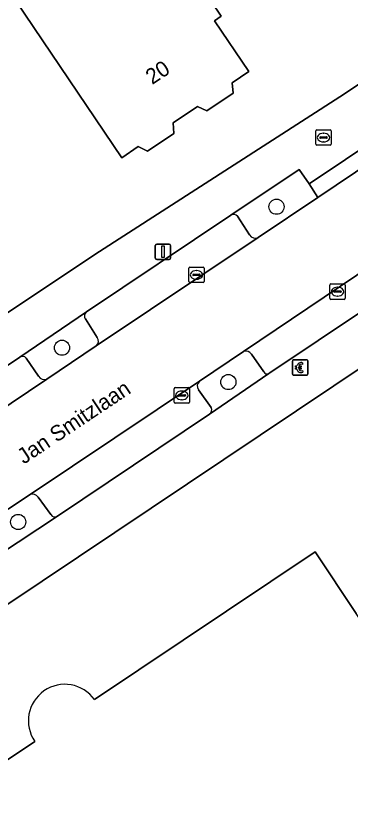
# Model space of a CAD drawing. Extents: x 161347 to 161881, y 382161 to 382804.
# Drawn here: x 161462.2 to 161483.7, y 382505 to 382556 of the extents above; entities that cross this region are included whole.
import ezdxf

# ---------------------------------------------------------------- set-up
doc = ezdxf.new("R2010")
doc.units = 0
for name, color, linetype in [('IMGEO_Betaalautomaat', 7, 'Continuous'), ('IMGEO_Boom', 7, 'Continuous'), ('IMGEO_Erf', 7, 'Continuous'), ('IMGEO_Groenvoorziening', 7, 'Continuous'), ('IMGEO_Kolk', 7, 'Continuous'), ('IMGEO_Lichtmast', 7, 'Continuous'), ('IMGEO_Openbare_ruimte_label', 7, 'Continuous'), ('IMGEO_Pand', 7, 'Continuous'), ('IMGEO_Pand_nummerreeks', 7, 'Continuous'), ('IMGEO_Parkeervlak_open', 7, 'Continuous'), ('IMGEO_Rijbaan_lokaal_open', 7, 'Continuous'), ('IMGEO_Rioolput', 7, 'Continuous'), ('IMGEO_Voetpad_open', 7, 'Continuous')]:
    doc.layers.add(name, color=color, linetype=linetype)

msp = doc.modelspace()

# ---------------------------------------------------------------- linework, layer by layer
at = {"layer": 'IMGEO_Betaalautomaat'}
for p, q in [((161479.993, 382532.914), (161479.993, 382533.755)), ((161479.993, 382533.755), (161479.993, 382532.914)), ((161480.068, 382533.838), (161480.909, 382533.838)), ((161480.909, 382533.838), (161480.068, 382533.838)), ((161480.655, 382533.643), (161480.638, 382533.543)), ((161480.992, 382533.764), (161480.992, 382532.923)), ((161480.992, 382532.923), (161480.992, 382533.764)), ((161480.276, 382533.302), (161480.276, 382533.37)), ((161480.397, 382533.37), (161480.397, 382533.302)), ((161480.642, 382533.137), (161480.664, 382533.05)), ((161480.918, 382532.839), (161480.077, 382532.839)), ((161480.077, 382532.839), (161480.918, 382532.839))]:
    msp.add_line(p, q, dxfattribs=at)
for points in [[(161480.276, 382533.37), (161480.207, 382533.37), (161480.207, 382533.439), (161480.286, 382533.439)], [(161480.281, 382533.233), (161480.207, 382533.233), (161480.207, 382533.302), (161480.276, 382533.302)], [(161480.408, 382533.439), (161480.555, 382533.439), (161480.555, 382533.37), (161480.397, 382533.37)], [(161480.397, 382533.302), (161480.555, 382533.302), (161480.555, 382533.233), (161480.411, 382533.233)]]:
    msp.add_lwpolyline(points, dxfattribs=at)
for centre, radius, start, end in [((161480.071, 382533.761), 0.0779, 92.4484, 184.2845), ((161480.071, 382533.761), 0.0779, 92.4484, 184.2845), ((161480.569, 382533.363), 0.293, 73.014, 165.0139), ((161480.575, 382533.376), 0.179, 69.3236, 159.5683), ((161480.915, 382533.761), 0.0779, 2.4484, 94.2845), ((161480.915, 382533.761), 0.0779, 2.4484, 94.2845), ((161480.542, 382533.288), 0.267, 191.8096, 297.0389), ((161480.575, 382533.303), 0.179, 202.7625, 291.8693), ((161480.071, 382532.917), 0.0779, 182.4484, 274.2845), ((161480.071, 382532.917), 0.0779, 182.4484, 274.2845), ((161480.915, 382532.917), 0.0779, 272.4484, 4.2845), ((161480.915, 382532.917), 0.0779, 272.4484, 4.2845)]:
    msp.add_arc(centre, radius, start, end, dxfattribs=at)
at = {"layer": 'IMGEO_Boom'}
for centre in [(161478.973, 382543.699), (161465.131, 382534.614), (161475.865, 382532.403), (161462.303, 382523.389)]:
    msp.add_circle(centre, 0.489, dxfattribs=at)
at = {"layer": 'IMGEO_Erf'}
msp.add_lwpolyline([(161428.735, 382591.734), (161428.36, 382584.865), (161428.803, 382579.556), (161430.088, 382568.58), (161430.881, 382563.561), (161434.555, 382551.436), (161439.58, 382538.533), (161443.443, 382529.747), (161448.144, 382527.905), (161467.26, 382540.62), (161483.051, 382550.779), (161500.558, 382562.342), (161504.018, 382564.655), (161506.699, 382576.294), (161505.762, 382577.804), (161500, 382587.3), (161487.262, 382608.293)], dxfattribs=at)
msp.add_lwpolyline([(161467.189, 382565.94), (161466.532, 382566.914), (161470.367, 382569.502), (161473.65, 382564.654), (161470.407, 382562.457), (161472.555, 382559.27), (161472.99, 382559.563), (161475.411, 382555.974), (161474.974, 382555.682), (161477.18, 382552.411), (161476.114, 382551.689), (161476.165, 382551.018), (161474.478, 382549.871), (161473.864, 382550.165), (161472.294, 382549.101), (161472.347, 382548.423), (161470.657, 382547.282), (161470.053, 382547.583), (161468.983, 382546.858), (161462.164, 382556.962), (161466.117, 382559.63), (161463.526, 382563.468)], close=True, dxfattribs=at)
at = {"layer": 'IMGEO_Groenvoorziening'}
for points in [[(161554.214, 382500), (161542.448, 382519.098), (161537.314, 382527.427), (161535.608, 382530.194), (161524.1, 382548.864), (161512.013, 382551.566), (161508.958, 382549.917), (161509.001, 382549.792), (161500, 382543.743), (161497.103, 382541.796), (161494.481, 382540.047), (161489.707, 382536.855), (161435.571, 382500.672)], [(161481.635, 382544.301), (161481.089, 382545.167), (161480.434, 382546.1), (161476.027, 382543.146)], [(161477.789, 382541.723), (161481.635, 382544.301)], [(161476.458, 382543.08), (161477.233, 382541.885)], [(161466.711, 382536.917), (161462.406, 382534.007)], [(161467.399, 382535.277), (161466.648, 382536.471)], [(161464.155, 382532.599), (161467.346, 382534.737)], [(161476.85, 382534.371), (161474.005, 382532.462)], [(161478.146, 382533.056), (161477.358, 382534.206)], [(161462.823, 382533.949), (161463.614, 382532.78)], [(161474.657, 382530.335), (161478.472, 382532.953)], [(161473.949, 382531.907), (161474.756, 382530.757)], [(161463.075, 382525.162), (161460.256, 382523.321)], [(161464.409, 382523.863), (161463.599, 382524.986)], [(161461.02, 382521.25), (161464.849, 382523.764)], [(161467.229, 382511.942), (161481.471, 382521.459), (161484.102, 382517.494)], [(161449.506, 382500), (161463.38, 382509.249)]]:
    msp.add_lwpolyline(points, dxfattribs=at)
for centre, radius, start, end in [((161476.202, 382542.85), 0.344, 41.9898, 120.5978), ((161477.603, 382542.12), 0.439, 212.4301, 295.0811), ((161466.902, 382536.663), 0.318, 126.9067, 217.013), ((161467.08, 382535.036), 0.4, 311.6625, 37.1265), ((161462.58, 382533.73), 0.327, 42.0318, 122.1314), ((161477.005, 382533.983), 0.417, 32.2385, 111.7736), ((161478.366, 382533.186), 0.256, 210.5873, 294.3448), ((161463.988, 382533), 0.434, 210.4174, 292.5857), ((161474.258, 382532.156), 0.397, 129.5716, 218.905), ((161474.467, 382530.602), 0.328, 305.4324, 28.1623), ((161463.225, 382524.741), 0.447, 33.2495, 109.6183), ((161464.679, 382524.036), 0.321, 212.6332, 302.0061), ((161465.314, 382510.581), 2.349, 35.4002, 214.5578)]:
    msp.add_arc(centre, radius, start, end, dxfattribs=at)
at = {"layer": 'IMGEO_Kolk'}
for p, q in [((161473.305, 382538.882), (161473.305, 382539.734)), ((161473.38, 382539.808), (161474.232, 382539.808)), ((161473.793, 382539.588), (161473.818, 382539.588)), ((161474.306, 382539.734), (161474.306, 382538.882)), ((161473.564, 382539.302), (161473.564, 382539.314)), ((161474.002, 382539.265), (161473.604, 382539.265)), ((161473.607, 382539.351), (161474.005, 382539.351)), ((161474.048, 382539.314), (161474.048, 382539.302)), ((161474.232, 382538.808), (161473.38, 382538.808)), ((161473.816, 382539.028), (161473.791, 382539.028)), ((161482.41, 382537.8), (161482.41, 382538.652)), ((161482.485, 382538.726), (161483.337, 382538.726)), ((161483.411, 382538.652), (161483.411, 382537.8)), ((161482.669, 382538.22), (161482.669, 382538.232)), ((161483.107, 382538.183), (161482.709, 382538.183)), ((161482.712, 382538.269), (161483.11, 382538.269)), ((161482.898, 382538.506), (161482.923, 382538.506)), ((161483.153, 382538.232), (161483.153, 382538.22)), ((161483.337, 382537.726), (161482.485, 382537.726)), ((161482.921, 382537.946), (161482.896, 382537.946)), ((161472.365, 382531.116), (161472.365, 382531.968)), ((161472.44, 382532.042), (161473.292, 382532.042)), ((161473.366, 382531.968), (161473.366, 382531.116)), ((161472.624, 382531.536), (161472.624, 382531.548)), ((161473.062, 382531.499), (161472.664, 382531.499)), ((161472.667, 382531.585), (161473.065, 382531.585)), ((161472.853, 382531.822), (161472.878, 382531.822)), ((161473.108, 382531.548), (161473.108, 382531.536)), ((161473.292, 382531.042), (161472.44, 382531.042)), ((161472.876, 382531.262), (161472.851, 382531.262))]:
    msp.add_line(p, q, dxfattribs=at)
for points in [[(161473.305, 382538.882), (161473.305, 382539.734)], [(161473.38, 382539.808), (161474.232, 382539.808)], [(161474.306, 382539.734), (161474.306, 382538.882)], [(161474.232, 382538.808), (161473.38, 382538.808)], [(161482.41, 382537.8), (161482.41, 382538.652)], [(161482.485, 382538.726), (161483.337, 382538.726)], [(161483.411, 382538.652), (161483.411, 382537.8)], [(161483.337, 382537.726), (161482.485, 382537.726)], [(161472.365, 382531.116), (161472.365, 382531.968)], [(161472.44, 382532.042), (161473.292, 382532.042)], [(161473.366, 382531.968), (161473.366, 382531.116)], [(161473.292, 382531.042), (161472.44, 382531.042)]]:
    msp.add_lwpolyline(points, dxfattribs=at)
for centre, radius, start, end in [((161473.382, 382539.732), 0.0765, 91.552, 178.448), ((161473.382, 382539.732), 0.0765, 91.552, 178.448), ((161474.23, 382539.732), 0.0765, 1.552, 88.448), ((161474.23, 382539.732), 0.0765, 1.552, 88.448), ((161473.604, 382539.311), 0.0403, 85.8775, 175.7526), ((161473.601, 382539.301), 0.0366, 178.938, 274.7102), ((161474.005, 382539.308), 0.043, 264.8664, 352.4533), ((161474.009, 382539.313), 0.0386, 1.7309, 96.639), ((161473.382, 382538.884), 0.0765, 181.552, 268.448), ((161473.382, 382538.884), 0.0765, 181.552, 268.448), ((161474.23, 382538.884), 0.0765, 271.552, 358.448), ((161474.23, 382538.884), 0.0765, 271.552, 358.448), ((161482.487, 382538.65), 0.0765, 91.552, 178.448), ((161482.487, 382538.65), 0.0765, 91.552, 178.448), ((161483.335, 382538.65), 0.0765, 1.552, 88.448), ((161483.335, 382538.65), 0.0765, 1.552, 88.448), ((161482.709, 382538.229), 0.0403, 85.8775, 175.7526), ((161482.706, 382538.219), 0.0366, 178.938, 274.7102), ((161483.11, 382538.226), 0.043, 264.8664, 352.4533), ((161483.114, 382538.231), 0.0386, 1.7309, 96.639), ((161482.487, 382537.802), 0.0765, 181.552, 268.448), ((161482.487, 382537.802), 0.0765, 181.552, 268.448), ((161483.335, 382537.802), 0.0765, 271.552, 358.448), ((161483.335, 382537.802), 0.0765, 271.552, 358.448), ((161472.442, 382531.966), 0.0765, 91.552, 178.448), ((161472.442, 382531.966), 0.0765, 91.552, 178.448), ((161473.29, 382531.966), 0.0765, 1.552, 88.448), ((161473.29, 382531.966), 0.0765, 1.552, 88.448), ((161472.664, 382531.545), 0.0403, 85.8775, 175.7526), ((161472.661, 382531.535), 0.0366, 178.938, 274.7102), ((161473.065, 382531.542), 0.043, 264.8664, 352.4533), ((161473.069, 382531.547), 0.0386, 1.7309, 96.639), ((161472.442, 382531.118), 0.0765, 181.552, 268.448), ((161472.442, 382531.118), 0.0765, 181.552, 268.448), ((161473.29, 382531.118), 0.0765, 271.552, 358.448), ((161473.29, 382531.118), 0.0765, 271.552, 358.448)]:
    msp.add_arc(centre, radius, start, end, dxfattribs=at)
for centre, major_axis, ratio, start_param, end_param in [((161473.792, 382539.308), (-0.387, 0.002), 0.722429, 4.712389, 7.853982), ((161473.817, 382539.308), (-0.39, 0.002), 0.717154, 1.570796, 4.712389), ((161482.897, 382538.226), (-0.387, 0.002), 0.722429, 4.712389, 7.853982), ((161482.922, 382538.226), (-0.39, 0.002), 0.717154, 1.570796, 4.712389), ((161472.852, 382531.542), (-0.387, 0.002), 0.722429, 4.712389, 7.853982), ((161472.877, 382531.542), (-0.39, 0.002), 0.717154, 1.570796, 4.712389)]:
    msp.add_ellipse(centre, major_axis=major_axis, ratio=ratio, start_param=start_param, end_param=end_param, dxfattribs=at)
at = {"layer": 'IMGEO_Lichtmast'}
for p, q in [((161471.152, 382540.394), (161471.152, 382541.194)), ((161471.152, 382541.194), (161471.152, 382540.394)), ((161471.252, 382541.294), (161472.042, 382541.294)), ((161472.042, 382541.294), (161471.252, 382541.294)), ((161472.142, 382541.194), (161472.142, 382540.394)), ((161472.142, 382540.394), (161472.142, 382541.194)), ((161472.042, 382540.294), (161471.252, 382540.294)), ((161471.252, 382540.294), (161472.042, 382540.294))]:
    msp.add_line(p, q, dxfattribs=at)
msp.add_lwpolyline([(161471.572, 382541.169), (161471.722, 382541.169), (161471.722, 382540.419), (161471.572, 382540.419), (161471.572, 382541.169)], dxfattribs=at)
for centre, start, end in [((161471.252, 382541.194), 90, 180), ((161471.252, 382541.194), 90, 180), ((161472.042, 382541.194), 0, 90), ((161472.042, 382541.194), 360, 90), ((161471.252, 382540.394), 180, 270), ((161471.252, 382540.394), 180, 270), ((161472.042, 382540.394), 270, 0), ((161472.042, 382540.394), 270, 0)]:
    msp.add_arc(centre, 0.1, start, end, dxfattribs=at)
at = {"layer": 'IMGEO_Pand'}
msp.add_lwpolyline([(161472.99, 382559.563), (161472.555, 382559.27), (161470.407, 382562.457), (161473.65, 382564.654), (161470.367, 382569.502), (161466.532, 382566.914), (161467.189, 382565.94), (161463.526, 382563.468), (161466.117, 382559.63), (161462.164, 382556.962), (161468.983, 382546.858), (161470.053, 382547.583), (161470.657, 382547.282), (161472.347, 382548.423), (161472.294, 382549.101), (161473.864, 382550.165), (161474.478, 382549.871), (161476.165, 382551.018), (161476.114, 382551.689), (161477.18, 382552.411), (161474.974, 382555.682), (161475.411, 382555.974)], close=True, dxfattribs=at)
for points in [[(161490.393, 382508.028), (161484.102, 382517.494), (161481.471, 382521.459), (161467.229, 382511.942)], [(161463.38, 382509.249), (161449.506, 382500), (161449.044, 382499.691), (161455.008, 382490.746), (161457.968, 382486.306), (161472.197, 382495.844), (161475.671, 382498.172), (161478.402, 382500), (161490.393, 382508.028)]]:
    msp.add_lwpolyline(points, dxfattribs=at)
msp.add_arc((161465.314, 382510.581), 2.349, 35.4002, 214.5578, dxfattribs=at)
at = {"layer": 'IMGEO_Parkeervlak_open'}
for points in [[(161476.027, 382543.146), (161466.711, 382536.917)], [(161477.233, 382541.885), (161476.458, 382543.08)], [(161467.346, 382534.737), (161477.789, 382541.723)], [(161487.246, 382541.366), (161476.85, 382534.371)], [(161478.472, 382532.953), (161478.545, 382533.003), (161487.828, 382539.193)], [(161466.648, 382536.471), (161467.399, 382535.277)], [(161462.406, 382534.007), (161453.11, 382527.763)], [(161477.358, 382534.206), (161478.146, 382533.056)], [(161463.614, 382532.78), (161462.823, 382533.949)], [(161453.743, 382525.614), (161464.155, 382532.599)], [(161474.005, 382532.462), (161463.075, 382525.162)], [(161474.756, 382530.757), (161473.949, 382531.907)], [(161464.849, 382523.764), (161474.657, 382530.335)], [(161463.599, 382524.986), (161464.409, 382523.863)]]:
    msp.add_lwpolyline(points, dxfattribs=at)
for centre, radius, start, end in [((161476.202, 382542.85), 0.344, 41.9898, 120.5978), ((161477.603, 382542.12), 0.439, 212.4301, 295.0811), ((161466.902, 382536.663), 0.318, 126.9067, 217.013), ((161467.08, 382535.036), 0.4, 311.6625, 37.1265), ((161462.58, 382533.73), 0.327, 42.0318, 122.1314), ((161477.005, 382533.983), 0.417, 32.2385, 111.7736), ((161478.366, 382533.186), 0.256, 210.5873, 294.3448), ((161463.988, 382533), 0.434, 210.4174, 292.5857), ((161474.258, 382532.156), 0.397, 129.5716, 218.905), ((161474.467, 382530.602), 0.328, 305.4324, 28.1623), ((161463.225, 382524.741), 0.447, 33.2495, 109.6183), ((161464.679, 382524.036), 0.321, 212.6332, 302.0061)]:
    msp.add_arc(centre, radius, start, end, dxfattribs=at)
at = {"layer": 'IMGEO_Rijbaan_lokaal_open'}
msp.add_lwpolyline([(161447.072, 382514.441), (161449.889, 382516.325), (161460.256, 382523.321), (161463.075, 382525.162), (161474.005, 382532.462), (161476.85, 382534.371), (161487.246, 382541.366), (161491.638, 382544.307), (161496.796, 382547.748), (161498.717, 382549.05), (161509.14, 382556), (161506.084, 382560.62), (161505.801, 382560.428), (161503.737, 382559.098), (161495.035, 382553.231), (161488.376, 382548.802), (161485.254, 382546.718), (161481.635, 382544.301), (161477.789, 382541.723), (161467.346, 382534.737), (161464.155, 382532.599), (161453.743, 382525.614), (161451.1, 382523.811), (161450.753, 382523.557)], dxfattribs=at)
at = {"layer": 'IMGEO_Rioolput'}
for p, q in [((161481.503, 382547.729), (161481.503, 382548.581)), ((161481.578, 382548.655), (161482.43, 382548.655)), ((161481.991, 382548.435), (161482.016, 382548.435)), ((161482.504, 382548.581), (161482.504, 382547.729)), ((161481.762, 382548.149), (161481.762, 382548.161)), ((161482.2, 382548.112), (161481.802, 382548.112)), ((161481.805, 382548.198), (161482.203, 382548.198)), ((161482.014, 382547.875), (161481.989, 382547.875)), ((161482.246, 382548.161), (161482.246, 382548.149)), ((161482.43, 382547.655), (161481.578, 382547.655))]:
    msp.add_line(p, q, dxfattribs=at)
for points in [[(161481.503, 382547.729), (161481.503, 382548.581)], [(161481.578, 382548.655), (161482.43, 382548.655)], [(161482.504, 382548.581), (161482.504, 382547.729)], [(161482.43, 382547.655), (161481.578, 382547.655)]]:
    msp.add_lwpolyline(points, dxfattribs=at)
for centre, radius, start, end in [((161481.58, 382548.579), 0.0765, 91.552, 178.448), ((161481.58, 382548.579), 0.0765, 91.552, 178.448), ((161482.428, 382548.579), 0.0765, 1.552, 88.448), ((161482.428, 382548.579), 0.0765, 1.552, 88.448), ((161481.58, 382547.731), 0.0765, 181.552, 268.448), ((161481.58, 382547.731), 0.0765, 181.552, 268.448), ((161481.802, 382548.158), 0.0403, 85.8775, 175.7526), ((161481.799, 382548.148), 0.0366, 178.938, 274.7102), ((161482.203, 382548.155), 0.043, 264.8664, 352.4533), ((161482.207, 382548.16), 0.0386, 1.7309, 96.639), ((161482.428, 382547.731), 0.0765, 271.552, 358.448), ((161482.428, 382547.731), 0.0765, 271.552, 358.448)]:
    msp.add_arc(centre, radius, start, end, dxfattribs=at)
for centre, major_axis, ratio, start_param, end_param in [((161481.99, 382548.155), (-0.387, 0.002), 0.722429, 4.712389, 7.853982), ((161482.015, 382548.155), (-0.39, 0.002), 0.717154, 1.570796, 4.712389)]:
    msp.add_ellipse(centre, major_axis=major_axis, ratio=ratio, start_param=start_param, end_param=end_param, dxfattribs=at)
at = {"layer": 'IMGEO_Voetpad_open'}
for points in [[(161512.185, 382575.386), (161510.003, 382578.937), (161505.762, 382577.804), (161506.699, 382576.294), (161504.018, 382564.655), (161500.558, 382562.342), (161483.051, 382550.779), (161467.26, 382540.62), (161448.144, 382527.905), (161443.443, 382529.747), (161441.122, 382528.078)], [(161450.753, 382523.557), (161449.513, 382525.333), (161453.11, 382527.763), (161462.406, 382534.007), (161466.711, 382536.917), (161476.027, 382543.146), (161480.434, 382546.1), (161481.089, 382545.167), (161488.11, 382549.87)], [(161488.433, 382549.383), (161488.11, 382549.87), (161481.089, 382545.167), (161481.635, 382544.301), (161485.254, 382546.718), (161488.376, 382548.802)], [(161487.828, 382539.193), (161478.545, 382533.003), (161478.472, 382532.953), (161474.657, 382530.335), (161464.849, 382523.764), (161461.02, 382521.25), (161451.638, 382514.926), (161447.703, 382512.299), (161442.721, 382508.954)], [(161433.561, 382502.355), (161435.571, 382500.672), (161489.707, 382536.855)]]:
    msp.add_lwpolyline(points, dxfattribs=at)

# ---------------------------------------------------------------- texts
at = {"layer": 'IMGEO_Openbare_ruimte_label'}
msp.add_text('Jan Smitzlaan', height=1, rotation=33.706, dxfattribs=at).set_placement((161462.67, 382527.079))
at = {"layer": 'IMGEO_Pand_nummerreeks'}
msp.add_text('20', height=1, rotation=33.2373, dxfattribs=at).set_placement((161470.948, 382551.534))

doc.saveas('drawing.dxf')
